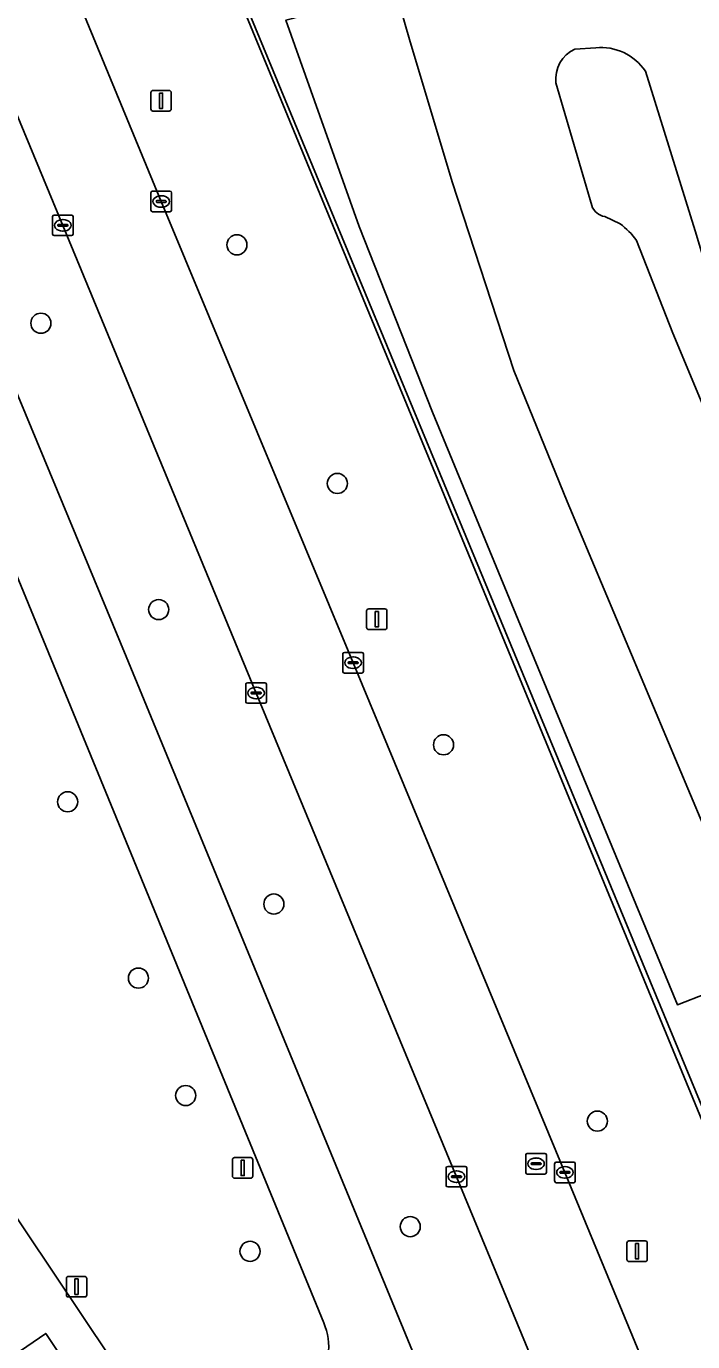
# Model space of a CAD drawing. Extents: x 158793 to 159888, y 384317 to 385256.
# Drawn here: x 159231.2 to 159263.7, y 384704.4 to 384768.4 of the extents above; entities that cross this region are included whole.
import ezdxf

# ---------------------------------------------------------------- set-up
doc = ezdxf.new("R2010")
doc.units = 0
for name, color, linetype in [('IMGEO_Berm_groen', 7, 'Continuous'), ('IMGEO_Boom', 7, 'Continuous'), ('IMGEO_Fietspad_gesloten', 7, 'Continuous'), ('IMGEO_Groenvoorziening', 7, 'Continuous'), ('IMGEO_Hek', 7, 'Continuous'), ('IMGEO_Kolk', 7, 'Continuous'), ('IMGEO_Lichtmast', 7, 'Continuous'), ('IMGEO_Parkeervlak_open', 7, 'Continuous'), ('IMGEO_Rijbaan_lokaal_gesloten', 7, 'Continuous'), ('IMGEO_Rioolput', 7, 'Continuous'), ('IMGEO_Voetpad_open', 7, 'Continuous')]:
    doc.layers.add(name, color=color, linetype=linetype)

msp = doc.modelspace()

# ---------------------------------------------------------------- linework, layer by layer
at = {"layer": 'IMGEO_Berm_groen'}
for points in [[(159252.164, 384712.413), (159242.416, 384735.94), (159233.011, 384758.687), (159224.228, 384779.872), (159221.922, 384785.43), (159221.439, 384786.574)], [(159216.952, 384783.693), (159217.253, 384782.828), (159218.327, 384780.517), (159221.58, 384772.678), (159236.092, 384737.711), (159251.77, 384699.675), (159258.087, 384684.588), (159260.49, 384679.327)], [(159278.91, 384680.193), (159274.429, 384690.144), (159274.24, 384690.602), (159261.949, 384720.397), (159249.737, 384750), (159238.159, 384778.066), (159231.399, 384775.338), (159237.799, 384759.848), (159247.134, 384737.413), (159257.442, 384712.623), (159265.522, 384693.043)], [(159261.072, 384690.903), (159252.164, 384712.413)]]:
    msp.add_lwpolyline(points, dxfattribs=at)
at = {"layer": 'IMGEO_Boom'}
for centre in [(159241.482, 384757.739), (159231.945, 384753.925), (159246.367, 384746.132), (159237.675, 384739.997), (159251.535, 384733.422), (159233.246, 384730.648), (159243.279, 384725.675), (159236.687, 384722.073), (159238.989, 384716.362), (159259.017, 384715.117), (159249.915, 384709.984), (159242.119, 384708.783)]:
    msp.add_circle(centre, 0.489, dxfattribs=at)
at = {"layer": 'IMGEO_Fietspad_gesloten'}
for points in [[(159237.799, 384759.848), (159231.399, 384775.338), (159230.817, 384776.735), (159228.798, 384781.652), (159219.427, 384804.248), (159211.194, 384824.091), (159210.474, 384825.828), (159201.784, 384846.785), (159198.262, 384855.197), (159194.79, 384863.132)], [(159189.989, 384861.726), (159193.702, 384853.271), (159197.148, 384845.121), (159197.235, 384844.915), (159206.276, 384823.163), (159214.516, 384803.279), (159219.931, 384790.229), (159221.439, 384786.574), (159221.922, 384785.43), (159224.228, 384779.872), (159233.011, 384758.687), (159242.416, 384735.94), (159252.164, 384712.413), (159261.072, 384690.903)], [(159265.522, 384693.043), (159257.442, 384712.623), (159247.134, 384737.413), (159237.799, 384759.848)]]:
    msp.add_lwpolyline(points, dxfattribs=at)
at = {"layer": 'IMGEO_Groenvoorziening'}
for points in [[(159259.345, 384775.845), (159258.476, 384779.062), (159246.475, 384781.347), (159238.159, 384778.066), (159249.737, 384750), (159261.949, 384720.397), (159274.24, 384690.602), (159274.429, 384690.144), (159278.91, 384680.193), (159285.647, 384666.91), (159292.522, 384654.756), (159297.497, 384646.725), (159343.091, 384578.482), (159343.747, 384579.11), (159344.133, 384578.71), (159340.698, 384575.458), (159343.371, 384572.63)], [(159201.289, 384776.877), (159195.743, 384773.179), (159198.516, 384769.05), (159229.19, 384723.379), (159224.283, 384720.074), (159251.833, 384678.94), (159253.112, 384675.993), (159259.952, 384661.651), (159264.67, 384652.66), (159271.444, 384640.927), (159281.072, 384626.042), (159295.14, 384605.026), (159302.978, 384593.779), (159290.294, 384585.213), (159293.251, 384580.83)], [(159267.49, 384722.563), (159267.143, 384722.427), (159262.913, 384720.774), (159255.17, 384739.503), (159250.995, 384749.608), (159247.437, 384758.635), (159243.867, 384768.669), (159249.207, 384770.041), (159249.453, 384770.104), (159248.196, 384774.587), (159255.255, 384776.567), (159256.558, 384772.108), (159257.851, 384772.524)], [(159234.609, 384732.301), (159222.587, 384761.53), (159221.551, 384763.854), (159220.994, 384764.908), (159218.133, 384768.176), (159215.187, 384774.325)], [(159258.936, 384767.323), (159257.928, 384767.263)], [(159267.713, 384745.356), (159263.775, 384758.427), (159261.356, 384766.184)], [(159257.003, 384765.615), (159258.746, 384759.649)], [(159259.375, 384759.115), (159260.122, 384758.759)], [(159260.929, 384757.953), (159262.684, 384753.445), (159267.618, 384741.62)], [(159245.709, 384705.302), (159234.609, 384732.301)]]:
    msp.add_lwpolyline(points, dxfattribs=at)
msp.add_lwpolyline([(159232.178, 384704.793), (159230.331, 384703.528), (159237.614, 384692.69), (159239.413, 384693.992)], close=True, dxfattribs=at)
for centre, radius, start, end in [((159258.605, 384765.799), 1.613, 114.82411, 186.56608), ((159259.198, 384764.739), 2.597, 33.80322, 95.78769), ((159259.501, 384759.9), 0.795, 198.42917, 260.91054), ((159257.974, 384755.802), 3.655, 36.05917, 54.01187), ((159242.978, 384704.132), 2.971, 352.52488, 23.19918)]:
    msp.add_arc(centre, radius, start, end, dxfattribs=at)
at = {"layer": 'IMGEO_Hek'}
msp.add_lwpolyline([(159238.279, 384778.2), (159274.5, 384690.739)], dxfattribs=at)
at = {"layer": 'IMGEO_Kolk'}
for p, q in [((159237.298, 384759.422), (159237.298, 384760.274)), ((159237.373, 384760.348), (159238.225, 384760.348)), ((159237.786, 384760.128), (159237.811, 384760.128)), ((159238.299, 384760.274), (159238.299, 384759.422)), ((159238.225, 384759.348), (159237.373, 384759.348)), ((159237.557, 384759.842), (159237.557, 384759.854)), ((159237.995, 384759.805), (159237.597, 384759.805)), ((159237.6, 384759.891), (159237.998, 384759.891)), ((159237.809, 384759.568), (159237.784, 384759.568)), ((159238.041, 384759.854), (159238.041, 384759.842)), ((159232.51, 384758.261), (159232.51, 384759.113)), ((159232.585, 384759.187), (159233.437, 384759.187)), ((159232.812, 384758.73), (159233.21, 384758.73)), ((159232.998, 384758.967), (159233.023, 384758.967)), ((159233.511, 384759.113), (159233.511, 384758.261)), ((159233.437, 384758.187), (159232.585, 384758.187)), ((159232.769, 384758.681), (159232.769, 384758.693)), ((159233.207, 384758.644), (159232.809, 384758.644)), ((159233.021, 384758.407), (159232.996, 384758.407)), ((159233.253, 384758.693), (159233.253, 384758.681)), ((159246.633, 384736.987), (159246.633, 384737.839)), ((159246.708, 384737.913), (159247.56, 384737.913)), ((159247.121, 384737.693), (159247.146, 384737.693)), ((159247.634, 384737.839), (159247.634, 384736.987)), ((159246.892, 384737.407), (159246.892, 384737.419)), ((159247.33, 384737.37), (159246.932, 384737.37)), ((159246.935, 384737.456), (159247.333, 384737.456)), ((159247.144, 384737.133), (159247.119, 384737.133)), ((159247.376, 384737.419), (159247.376, 384737.407)), ((159241.915, 384735.514), (159241.915, 384736.366)), ((159241.99, 384736.44), (159242.842, 384736.44)), ((159242.916, 384736.366), (159242.916, 384735.514)), ((159247.56, 384736.913), (159246.708, 384736.913)), ((159242.174, 384735.934), (159242.174, 384735.946)), ((159242.612, 384735.897), (159242.214, 384735.897)), ((159242.217, 384735.983), (159242.615, 384735.983)), ((159242.403, 384736.22), (159242.428, 384736.22)), ((159242.658, 384735.946), (159242.658, 384735.934)), ((159242.842, 384735.44), (159241.99, 384735.44)), ((159242.426, 384735.66), (159242.401, 384735.66)), ((159251.663, 384711.987), (159251.663, 384712.839)), ((159251.738, 384712.913), (159252.59, 384712.913)), ((159252.151, 384712.693), (159252.176, 384712.693)), ((159252.664, 384712.839), (159252.664, 384711.987)), ((159256.941, 384712.197), (159256.941, 384713.049)), ((159257.016, 384713.123), (159257.868, 384713.123)), ((159257.2, 384712.617), (159257.2, 384712.629)), ((159257.243, 384712.666), (159257.641, 384712.666)), ((159257.429, 384712.903), (159257.454, 384712.903)), ((159257.684, 384712.629), (159257.684, 384712.617)), ((159257.942, 384713.049), (159257.942, 384712.197)), ((159251.922, 384712.407), (159251.922, 384712.419)), ((159252.36, 384712.37), (159251.962, 384712.37)), ((159251.965, 384712.456), (159252.363, 384712.456)), ((159252.174, 384712.133), (159252.149, 384712.133)), ((159252.406, 384712.419), (159252.406, 384712.407)), ((159257.868, 384712.123), (159257.016, 384712.123)), ((159257.638, 384712.58), (159257.24, 384712.58)), ((159257.452, 384712.343), (159257.427, 384712.343)), ((159252.59, 384711.913), (159251.738, 384711.913))]:
    msp.add_line(p, q, dxfattribs=at)
for points in [[(159237.298, 384759.422), (159237.298, 384760.274)], [(159237.373, 384760.348), (159238.225, 384760.348)], [(159238.299, 384760.274), (159238.299, 384759.422)], [(159238.225, 384759.348), (159237.373, 384759.348)], [(159232.51, 384758.261), (159232.51, 384759.113)], [(159232.585, 384759.187), (159233.437, 384759.187)], [(159233.511, 384759.113), (159233.511, 384758.261)], [(159233.437, 384758.187), (159232.585, 384758.187)], [(159246.633, 384736.987), (159246.633, 384737.839)], [(159246.708, 384737.913), (159247.56, 384737.913)], [(159247.634, 384737.839), (159247.634, 384736.987)], [(159241.915, 384735.514), (159241.915, 384736.366)], [(159241.99, 384736.44), (159242.842, 384736.44)], [(159242.916, 384736.366), (159242.916, 384735.514)], [(159247.56, 384736.913), (159246.708, 384736.913)], [(159242.842, 384735.44), (159241.99, 384735.44)], [(159251.663, 384711.987), (159251.663, 384712.839)], [(159251.738, 384712.913), (159252.59, 384712.913)], [(159252.664, 384712.839), (159252.664, 384711.987)], [(159256.941, 384712.197), (159256.941, 384713.049)], [(159257.016, 384713.123), (159257.868, 384713.123)], [(159257.942, 384713.049), (159257.942, 384712.197)], [(159257.868, 384712.123), (159257.016, 384712.123)], [(159252.59, 384711.913), (159251.738, 384711.913)]]:
    msp.add_lwpolyline(points, dxfattribs=at)
for centre, radius, start, end in [((159237.375, 384760.272), 0.0765, 91.55205, 178.44795), ((159237.375, 384760.272), 0.0765, 91.55205, 178.44795), ((159238.223, 384760.272), 0.0765, 1.55205, 88.44795), ((159238.223, 384760.272), 0.0765, 1.55205, 88.44795), ((159237.375, 384759.424), 0.0765, 181.55205, 268.44795), ((159237.375, 384759.424), 0.0765, 181.55205, 268.44795), ((159237.597, 384759.851), 0.0403, 85.87752, 175.75265), ((159237.594, 384759.841), 0.0366, 178.93798, 274.71019), ((159237.998, 384759.848), 0.043, 264.86636, 352.45326), ((159238.002, 384759.853), 0.0386, 1.73085, 96.63898), ((159238.223, 384759.424), 0.0765, 271.55205, 358.44795), ((159238.223, 384759.424), 0.0765, 271.55205, 358.44795), ((159232.587, 384759.111), 0.0765, 91.55205, 178.44795), ((159232.587, 384759.111), 0.0765, 91.55205, 178.44795), ((159232.809, 384758.69), 0.0403, 85.87752, 175.75265), ((159233.214, 384758.692), 0.0386, 1.73085, 96.63898), ((159233.435, 384759.111), 0.0765, 1.55205, 88.44795), ((159233.435, 384759.111), 0.0765, 1.55205, 88.44795), ((159232.587, 384758.263), 0.0765, 181.55205, 268.44795), ((159232.587, 384758.263), 0.0765, 181.55205, 268.44795), ((159232.806, 384758.68), 0.0366, 178.93798, 274.71019), ((159233.21, 384758.687), 0.043, 264.86636, 352.45326), ((159233.435, 384758.263), 0.0765, 271.55205, 358.44795), ((159233.435, 384758.263), 0.0765, 271.55205, 358.44795), ((159246.71, 384737.837), 0.0765, 91.55205, 178.44795), ((159246.71, 384737.837), 0.0765, 91.55205, 178.44795), ((159247.558, 384737.837), 0.0765, 1.55205, 88.44795), ((159247.558, 384737.837), 0.0765, 1.55205, 88.44795), ((159246.71, 384736.989), 0.0765, 181.55205, 268.44795), ((159246.71, 384736.989), 0.0765, 181.55205, 268.44795), ((159246.932, 384737.416), 0.0403, 85.87752, 175.75265), ((159246.929, 384737.406), 0.0366, 178.93798, 274.71019), ((159247.333, 384737.413), 0.043, 264.86636, 352.45326), ((159247.337, 384737.418), 0.0386, 1.73085, 96.63898), ((159247.558, 384736.989), 0.0765, 271.55205, 358.44795), ((159247.558, 384736.989), 0.0765, 271.55205, 358.44795), ((159241.992, 384736.364), 0.0765, 91.55205, 178.44795), ((159241.992, 384736.364), 0.0765, 91.55205, 178.44795), ((159242.84, 384736.364), 0.0765, 1.55205, 88.44795), ((159242.84, 384736.364), 0.0765, 1.55205, 88.44795), ((159242.214, 384735.943), 0.0403, 85.87752, 175.75265), ((159242.211, 384735.933), 0.0366, 178.93798, 274.71019), ((159242.615, 384735.94), 0.043, 264.86636, 352.45326), ((159242.619, 384735.945), 0.0386, 1.73085, 96.63898), ((159241.992, 384735.516), 0.0765, 181.55205, 268.44795), ((159241.992, 384735.516), 0.0765, 181.55205, 268.44795), ((159242.84, 384735.516), 0.0765, 271.55205, 358.44795), ((159242.84, 384735.516), 0.0765, 271.55205, 358.44795), ((159251.74, 384712.837), 0.0765, 91.55205, 178.44795), ((159251.74, 384712.837), 0.0765, 91.55205, 178.44795), ((159252.588, 384712.837), 0.0765, 1.55205, 88.44795), ((159252.588, 384712.837), 0.0765, 1.55205, 88.44795), ((159257.018, 384713.047), 0.0765, 91.55205, 178.44795), ((159257.018, 384713.047), 0.0765, 91.55205, 178.44795), ((159257.24, 384712.626), 0.0403, 85.87752, 175.75265), ((159257.645, 384712.628), 0.0386, 1.73085, 96.63898), ((159257.866, 384713.047), 0.0765, 1.55205, 88.44795), ((159257.866, 384713.047), 0.0765, 1.55205, 88.44795), ((159251.962, 384712.416), 0.0403, 85.87752, 175.75265), ((159251.959, 384712.406), 0.0366, 178.93798, 274.71019), ((159252.363, 384712.413), 0.043, 264.86636, 352.45326), ((159252.367, 384712.418), 0.0386, 1.73085, 96.63898), ((159257.018, 384712.199), 0.0765, 181.55205, 268.44795), ((159257.018, 384712.199), 0.0765, 181.55205, 268.44795), ((159257.237, 384712.616), 0.0366, 178.93798, 274.71019), ((159257.641, 384712.623), 0.043, 264.86636, 352.45326), ((159257.866, 384712.199), 0.0765, 271.55205, 358.44795), ((159257.866, 384712.199), 0.0765, 271.55205, 358.44795), ((159251.74, 384711.989), 0.0765, 181.55205, 268.44795), ((159251.74, 384711.989), 0.0765, 181.55205, 268.44795), ((159252.588, 384711.989), 0.0765, 271.55205, 358.44795), ((159252.588, 384711.989), 0.0765, 271.55205, 358.44795)]:
    msp.add_arc(centre, radius, start, end, dxfattribs=at)
for centre, major_axis, ratio, start_param, end_param in [((159237.785, 384759.848), (-0.387, 0.002), 0.722429, 4.712389, 7.853982), ((159237.81, 384759.848), (-0.39, 0.002), 0.717154, 1.570796, 4.712389), ((159232.997, 384758.687), (-0.387, 0.002), 0.722429, 4.712389, 7.853982), ((159233.022, 384758.687), (-0.39, 0.002), 0.717154, 1.570796, 4.712389), ((159247.12, 384737.413), (-0.387, 0.002), 0.722429, 4.712389, 7.853982), ((159247.145, 384737.413), (-0.39, 0.002), 0.717154, 1.570796, 4.712389), ((159242.402, 384735.94), (-0.387, 0.002), 0.722429, 4.712389, 7.853982), ((159242.427, 384735.94), (-0.39, 0.002), 0.717154, 1.570796, 4.712389), ((159252.15, 384712.413), (-0.387, 0.002), 0.722429, 4.712389, 7.853982), ((159252.175, 384712.413), (-0.39, 0.002), 0.717154, 1.570796, 4.712389), ((159257.428, 384712.623), (-0.387, 0.002), 0.722429, 4.712389, 7.853982), ((159257.453, 384712.623), (-0.39, 0.002), 0.717154, 1.570796, 4.712389)]:
    msp.add_ellipse(centre, major_axis=major_axis, ratio=ratio, start_param=start_param, end_param=end_param, dxfattribs=at)
at = {"layer": 'IMGEO_Lichtmast'}
for p, q in [((159237.294, 384764.347), (159237.294, 384765.147)), ((159237.294, 384765.147), (159237.294, 384764.347)), ((159237.394, 384765.247), (159238.184, 384765.247)), ((159238.184, 384765.247), (159237.394, 384765.247)), ((159238.284, 384765.147), (159238.284, 384764.347)), ((159238.284, 384764.347), (159238.284, 384765.147)), ((159238.184, 384764.247), (159237.394, 384764.247)), ((159237.394, 384764.247), (159238.184, 384764.247)), ((159247.793, 384739.129), (159247.793, 384739.929)), ((159247.793, 384739.929), (159247.793, 384739.129)), ((159247.893, 384740.029), (159248.683, 384740.029)), ((159248.683, 384740.029), (159247.893, 384740.029)), ((159248.783, 384739.929), (159248.783, 384739.129)), ((159248.783, 384739.129), (159248.783, 384739.929)), ((159248.683, 384739.029), (159247.893, 384739.029)), ((159247.893, 384739.029), (159248.683, 384739.029)), ((159241.364, 384713.341), (159242.154, 384713.341)), ((159242.154, 384713.341), (159241.364, 384713.341)), ((159241.264, 384712.441), (159241.264, 384713.241)), ((159241.264, 384713.241), (159241.264, 384712.441)), ((159242.254, 384713.241), (159242.254, 384712.441)), ((159242.254, 384712.441), (159242.254, 384713.241)), ((159242.154, 384712.341), (159241.364, 384712.341)), ((159241.364, 384712.341), (159242.154, 384712.341)), ((159260.457, 384708.388), (159260.457, 384709.188)), ((159260.457, 384709.188), (159260.457, 384708.388)), ((159260.557, 384709.288), (159261.347, 384709.288)), ((159261.347, 384709.288), (159260.557, 384709.288)), ((159261.447, 384709.188), (159261.447, 384708.388)), ((159261.447, 384708.388), (159261.447, 384709.188)), ((159261.347, 384708.288), (159260.557, 384708.288)), ((159260.557, 384708.288), (159261.347, 384708.288)), ((159233.282, 384707.563), (159234.072, 384707.563)), ((159234.072, 384707.563), (159233.282, 384707.563)), ((159233.182, 384706.663), (159233.182, 384707.463)), ((159233.182, 384707.463), (159233.182, 384706.663)), ((159234.172, 384707.463), (159234.172, 384706.663)), ((159234.172, 384706.663), (159234.172, 384707.463)), ((159234.072, 384706.563), (159233.282, 384706.563)), ((159233.282, 384706.563), (159234.072, 384706.563))]:
    msp.add_line(p, q, dxfattribs=at)
for points in [[(159237.714, 384765.122), (159237.864, 384765.122), (159237.864, 384764.372), (159237.714, 384764.372), (159237.714, 384765.122)], [(159248.213, 384739.904), (159248.363, 384739.904), (159248.363, 384739.154), (159248.213, 384739.154), (159248.213, 384739.904)], [(159241.684, 384713.216), (159241.834, 384713.216), (159241.834, 384712.466), (159241.684, 384712.466), (159241.684, 384713.216)], [(159260.877, 384709.163), (159261.027, 384709.163), (159261.027, 384708.413), (159260.877, 384708.413), (159260.877, 384709.163)], [(159233.602, 384707.438), (159233.752, 384707.438), (159233.752, 384706.688), (159233.602, 384706.688), (159233.602, 384707.438)]]:
    msp.add_lwpolyline(points, dxfattribs=at)
for centre, start, end in [((159237.394, 384765.147), 90, 180), ((159237.394, 384765.147), 90, 180), ((159238.184, 384765.147), 0, 90), ((159238.184, 384765.147), 360, 90), ((159237.394, 384764.347), 180, 270), ((159237.394, 384764.347), 180, 270), ((159238.184, 384764.347), 270, 0), ((159238.184, 384764.347), 270, 0), ((159247.893, 384739.929), 90, 180), ((159247.893, 384739.929), 90, 180), ((159248.683, 384739.929), 0, 90), ((159248.683, 384739.929), 360, 90), ((159247.893, 384739.129), 180, 270), ((159247.893, 384739.129), 180, 270), ((159248.683, 384739.129), 270, 0), ((159248.683, 384739.129), 270, 0), ((159241.364, 384713.241), 90, 180), ((159241.364, 384713.241), 90, 180), ((159242.154, 384713.241), 0, 90), ((159242.154, 384713.241), 360, 90), ((159241.364, 384712.441), 180, 270), ((159241.364, 384712.441), 180, 270), ((159242.154, 384712.441), 270, 0), ((159242.154, 384712.441), 270, 0), ((159260.557, 384709.188), 90, 180), ((159260.557, 384709.188), 90, 180), ((159261.347, 384709.188), 0, 90), ((159261.347, 384709.188), 360, 90), ((159260.557, 384708.388), 180, 270), ((159260.557, 384708.388), 180, 270), ((159261.347, 384708.388), 270, 0), ((159261.347, 384708.388), 270, 0), ((159233.282, 384707.463), 90, 180), ((159233.282, 384707.463), 90, 180), ((159234.072, 384707.463), 0, 90), ((159234.072, 384707.463), 360, 90), ((159233.282, 384706.663), 180, 270), ((159233.282, 384706.663), 180, 270), ((159234.072, 384706.663), 270, 0), ((159234.072, 384706.663), 270, 0)]:
    msp.add_arc(centre, 0.1, start, end, dxfattribs=at)
at = {"layer": 'IMGEO_Parkeervlak_open'}
msp.add_lwpolyline([(159249.207, 384770.041), (159243.867, 384768.669), (159247.437, 384758.635), (159250.995, 384749.608), (159255.17, 384739.503), (159262.913, 384720.774), (159267.143, 384722.427), (159257.548, 384745.25), (159254.951, 384751.619), (159251.962, 384760.799), (159249.874, 384767.726)], close=True, dxfattribs=at)
at = {"layer": 'IMGEO_Rijbaan_lokaal_gesloten'}
for points in [[(159236.092, 384737.711), (159221.58, 384772.678), (159218.327, 384780.517), (159217.253, 384782.828)], [(159215.187, 384774.325), (159218.133, 384768.176), (159220.994, 384764.908), (159221.551, 384763.854), (159222.587, 384761.53), (159234.609, 384732.301), (159245.709, 384705.302)], [(159257.851, 384772.524), (159256.558, 384772.108), (159249.453, 384770.104), (159249.207, 384770.041), (159249.874, 384767.726), (159251.962, 384760.799), (159254.951, 384751.619), (159257.548, 384745.25), (159267.143, 384722.427), (159267.49, 384722.563)], [(159257.928, 384767.263), (159258.936, 384767.323)], [(159261.356, 384766.184), (159263.775, 384758.427), (159267.713, 384745.356)], [(159258.746, 384759.649), (159257.003, 384765.615)], [(159260.122, 384758.759), (159259.375, 384759.115)], [(159267.618, 384741.62), (159262.684, 384753.445), (159260.929, 384757.953)], [(159260.49, 384679.327), (159258.087, 384684.588), (159251.77, 384699.675), (159236.092, 384737.711)]]:
    msp.add_lwpolyline(points, dxfattribs=at)
for centre, radius, start, end in [((159258.605, 384765.799), 1.613, 114.82411, 186.56608), ((159259.198, 384764.739), 2.597, 33.80322, 95.78769), ((159259.501, 384759.9), 0.795, 198.42917, 260.91054), ((159257.974, 384755.802), 3.655, 36.05917, 54.01187), ((159242.978, 384704.132), 2.971, 352.52488, 23.19918)]:
    msp.add_arc(centre, radius, start, end, dxfattribs=at)
at = {"layer": 'IMGEO_Rioolput'}
for p, q in [((159255.536, 384712.617), (159255.536, 384713.469)), ((159255.611, 384713.543), (159256.463, 384713.543)), ((159256.024, 384713.323), (159256.049, 384713.323)), ((159256.537, 384713.469), (159256.537, 384712.617)), ((159255.795, 384713.037), (159255.795, 384713.049)), ((159256.233, 384713), (159255.835, 384713)), ((159255.838, 384713.086), (159256.236, 384713.086)), ((159256.047, 384712.763), (159256.022, 384712.763)), ((159256.279, 384713.049), (159256.279, 384713.037)), ((159256.463, 384712.543), (159255.611, 384712.543))]:
    msp.add_line(p, q, dxfattribs=at)
for points in [[(159255.536, 384712.617), (159255.536, 384713.469)], [(159255.611, 384713.543), (159256.463, 384713.543)], [(159256.537, 384713.469), (159256.537, 384712.617)], [(159256.463, 384712.543), (159255.611, 384712.543)]]:
    msp.add_lwpolyline(points, dxfattribs=at)
for centre, radius, start, end in [((159255.613, 384713.467), 0.0765, 91.55205, 178.44795), ((159255.613, 384713.467), 0.0765, 91.55205, 178.44795), ((159256.461, 384713.467), 0.0765, 1.55205, 88.44795), ((159256.461, 384713.467), 0.0765, 1.55205, 88.44795), ((159255.835, 384713.046), 0.0403, 85.87752, 175.75265), ((159255.832, 384713.036), 0.0366, 178.93798, 274.71019), ((159256.236, 384713.043), 0.043, 264.86636, 352.45326), ((159256.24, 384713.048), 0.0386, 1.73085, 96.63898), ((159255.613, 384712.619), 0.0765, 181.55205, 268.44795), ((159255.613, 384712.619), 0.0765, 181.55205, 268.44795), ((159256.461, 384712.619), 0.0765, 271.55205, 358.44795), ((159256.461, 384712.619), 0.0765, 271.55205, 358.44795)]:
    msp.add_arc(centre, radius, start, end, dxfattribs=at)
for centre, major_axis, ratio, start_param, end_param in [((159256.023, 384713.043), (-0.387, 0.002), 0.722429, 4.712389, 7.853982), ((159256.048, 384713.043), (-0.39, 0.002), 0.717154, 1.570796, 4.712389)]:
    msp.add_ellipse(centre, major_axis=major_axis, ratio=ratio, start_param=start_param, end_param=end_param, dxfattribs=at)
at = {"layer": 'IMGEO_Voetpad_open'}
msp.add_lwpolyline([(159251.833, 384678.94), (159224.283, 384720.074), (159223.18, 384721.721), (159221.701, 384720.727), (159200.012, 384706.16), (159200.688, 384705.155), (159199.041, 384704.037)], dxfattribs=at)
msp.add_lwpolyline([(159230.331, 384703.528), (159232.178, 384704.793), (159239.413, 384693.992), (159237.614, 384692.69)], close=True, dxfattribs=at)

doc.saveas('drawing.dxf')
